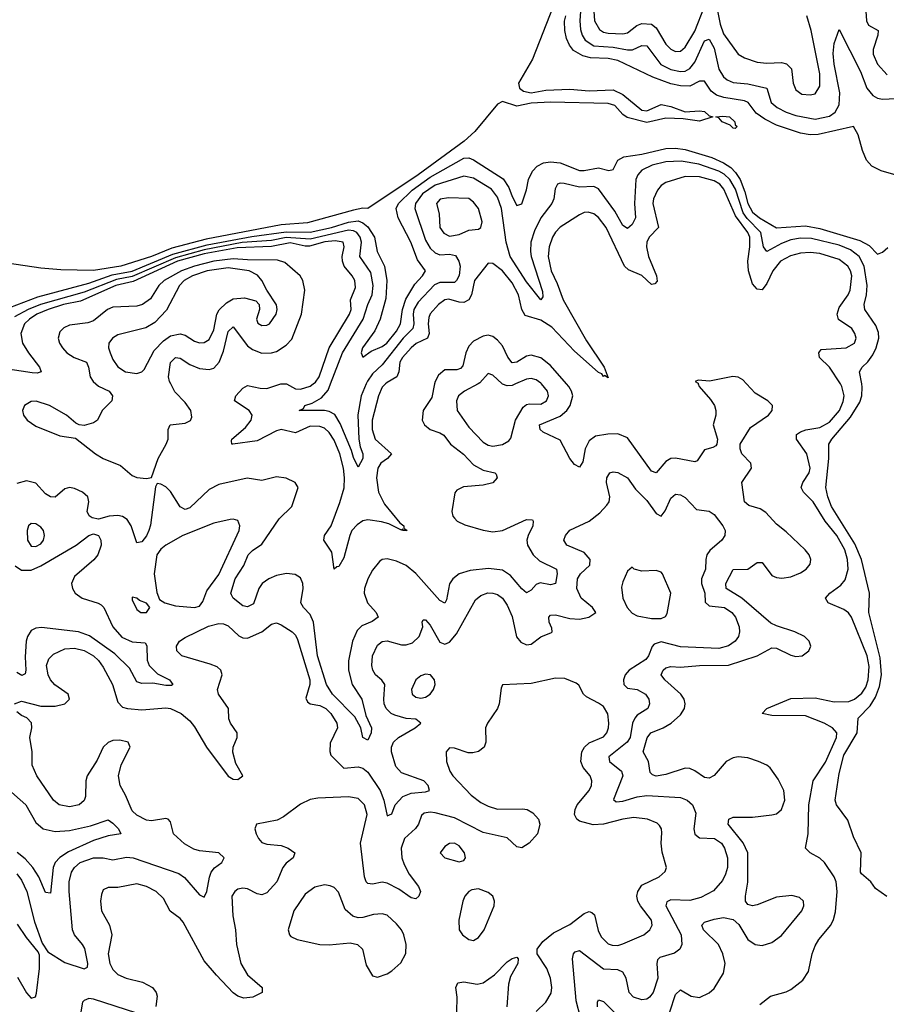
# Model space of a CAD drawing. Header units: inches. Extents: x 1603819 to 1745079, y 385938 to 533966.
# Tile 532 of 561: x 1651262 to 1654866, y 507421 to 511514. Entities that reach past the tile are written whole.
import ezdxf

# ---------------------------------------------------------------- set-up
doc = ezdxf.new("R2010")
doc.units = ezdxf.units.IN
doc.header["$MEASUREMENT"] = 0
doc.layers.add('B6550', color=7, linetype='Continuous')
doc.layers.add('B6551', color=7, linetype='Continuous')

msp = doc.modelspace()

# ---------------------------------------------------------------- linework, layer by layer
at = {"layer": 'B6550', "color": 5}
for points, elevation in [([(1652988, 510000), (1652976.2, 509943.8), (1652940.1, 509890), (1652936.6, 509850), (1652945.7, 509830), (1652969.2, 509810), (1653010, 509797.4), (1653026.9, 509786.9), (1653053.8, 509750), (1653108.5, 509708.5), (1653150, 509663.8), (1653190, 509641.3), (1653238.4, 509630), (1653244.5, 509624.5), (1653248.5, 509610), (1653230, 509589), (1653190, 509578.7), (1653107.7, 509572.3), (1653081, 509559), (1653072.6, 509547.4), (1653059.3, 509470), (1653063.5, 509450), (1653070, 509441.4), (1653081.4, 509430), (1653113.9, 509413.9), (1653190, 509391.7), (1653230, 509385.5), (1653270, 509390.1), (1653370, 509436.1), (1653394.5, 509434.5), (1653398.4, 509430), (1653396.2, 509410), (1653376.7, 509370), (1653372.1, 509350), (1653374.2, 509330), (1653397.5, 509290), (1653424.7, 509264.7), (1653494.3, 509230), (1653497.1, 509210), (1653490.1, 509170), (1653470, 509164.9), (1653426.7, 509173.3), (1653410, 509166.1), (1653390, 509143.2), (1653370, 509131.5), (1653350, 509148.2), (1653304, 509204), (1653270, 509226.4), (1653212.3, 509232.3), (1653135.1, 509224.9), (1653089.4, 509210.6), (1653063.2, 509190), (1653050.5, 509169.5), (1653037.8, 509102.2), (1653030, 509088.1), (1653010, 509099), (1652910, 509211.8), (1652870, 509244.6), (1652830, 509262.8), (1652790, 509273.1), (1652770, 509269.9), (1652758.7, 509261.3), (1652730, 509226.3), (1652709.6, 509190), (1652696, 509150), (1652695, 509130), (1652708.7, 509090), (1652744.4, 509050), (1652753.2, 509030), (1652728.3, 509011.7), (1652685.7, 508994.3), (1652665.4, 508974.6), (1652645.8, 508930), (1652630, 508849), (1652630.1, 508810), (1652644.4, 508750), (1652685.4, 508690), (1652701.6, 508621.6), (1652725, 508570), (1652723.9, 508550), (1652710, 508519.5), (1652690, 508529.4), (1652680.5, 508570), (1652656.6, 508616.6), (1652563.3, 508710), (1652538.1, 508750), (1652500.7, 508870), (1652484.4, 509010), (1652470, 509041.4), (1652442.8, 509070), (1652431.4, 509090), (1652441.4, 509150), (1652440.1, 509170), (1652430, 509193.4), (1652408.3, 509208.2), (1652371.4, 509211.4), (1652330, 509202.9), (1652299.1, 509190), (1652271.2, 509170), (1652257.5, 509150), (1652234.2, 509085.8), (1652210, 509073.8), (1652190, 509077.9), (1652149.8, 509110), (1652142.9, 509122.9), (1652140.8, 509130), (1652158.5, 509190), (1652194.3, 509245.7), (1652212.9, 509290), (1652230, 509307.9), (1652270, 509334.4), (1652341.4, 509438.6), (1652394.1, 509490), (1652420.8, 509570), (1652408.5, 509590), (1652370, 509608.6), (1652330, 509613.9), (1652270, 509599.1), (1652208.7, 509608.7), (1652090, 509581.6), (1652050, 509561.5), (1651970, 509485.5), (1651950, 509478), (1651929.6, 509489.6), (1651890, 509552.2), (1651870, 509571.8), (1651850, 509584), (1651834.4, 509585.6), (1651827.4, 509572.6), (1651806.7, 509413.3), (1651799.6, 509390), (1651790, 509369), (1651770, 509343.7), (1651750, 509338.9), (1651726.1, 509410), (1651710, 509435.8), (1651690, 509448.9), (1651670, 509452.8), (1651634.8, 509450), (1651590, 509438.4), (1651563.3, 509443.3), (1651551.9, 509451.9), (1651543.4, 509470), (1651549.8, 509510), (1651545.3, 509530), (1651523.8, 509550), (1651490, 509565.9), (1651470, 509569.3), (1651450, 509564.1), (1651410.1, 509529.9), (1651390, 509530.4), (1651370, 509543.7), (1651330, 509588), (1651290, 509597.6), (1651250, 509586.4)], 320), ([(1651579.4, 510000), (1651590.4, 509990.4), (1651634.6, 509970), (1651648.4, 509950), (1651645.4, 509930), (1651605, 509890), (1651586.2, 509850), (1651570, 509838.4), (1651530, 509827.6), (1651510, 509829.7), (1651496.4, 509836.4), (1651457.2, 509870), (1651386.8, 509910), (1651331.4, 509928.6), (1651310, 509926.9), (1651282.3, 509910), (1651274.5, 509890), (1651278.6, 509870), (1651293.5, 509850), (1651330, 509824.3), (1651430, 509784.6), (1651494.3, 509774.3), (1651577.6, 509710), (1651610, 509690.1), (1651681, 509661), (1651730, 509619.7), (1651750, 509611.3), (1651790, 509606.5), (1651810, 509611), (1651837.7, 509690), (1651871.8, 509750), (1651879.3, 509770), (1651879.9, 509810), (1651888.1, 509830), (1651950, 509837.3), (1651972.4, 509847.6), (1651978.3, 509861.7), (1651974.4, 509890), (1651950, 509923.4), (1651907.9, 509967.9), (1651890.3, 510000)], 320), ([(1652784, 510000), (1652770, 509987.3), (1652754.4, 509950), (1652728.7, 509850), (1652727.8, 509810), (1652740.3, 509770), (1652808.5, 509710), (1652791.7, 509690), (1652764.6, 509670), (1652751.4, 509650), (1652746.9, 509610), (1652754.4, 509550), (1652780.2, 509500.2), (1652843.2, 509423.2), (1652860.2, 509410), (1652860.5, 509400.5), (1652874, 509390), (1652855.3, 509390), (1652856.4, 509396.4), (1652850, 509391.8), (1652797.7, 509417.7), (1652766.4, 509426.4), (1652710, 509434.8), (1652689.8, 509430.2), (1652665.3, 509414.7), (1652644.3, 509390), (1652635.1, 509370), (1652610, 509276.5), (1652590, 509241.2), (1652580.6, 509239.4), (1652570, 509229.6), (1652560.6, 509300.6), (1652527.5, 509350), (1652530.5, 509370), (1652557.3, 509410), (1652593.5, 509506.5), (1652611.3, 509568.7), (1652613.2, 509610), (1652608.8, 509650), (1652593.1, 509710), (1652570, 509765.9), (1652550, 509798.2), (1652530, 509816), (1652510, 509823.4), (1652470, 509824.1), (1652410, 509796.2), (1652350.3, 509810.3), (1652330, 509805.7), (1652250, 509763.5), (1652149, 509749), (1652145.1, 509750), (1652143.6, 509763.6), (1652144.5, 509770), (1652201.2, 509818.8), (1652225.6, 509850), (1652229.4, 509870), (1652216.3, 509890), (1652155.3, 509930), (1652161.3, 509950), (1652190, 509982.7), (1652210, 509993.9), (1652262.1, 509982.1), (1652290, 509980.4), (1652348.6, 510000)], 280), ([(1652371.9, 510000), (1652410, 509980.3), (1652430, 509977.8), (1652470, 509990.1), (1652482.7, 510000)], 280), ([(1652703.6, 510000), (1652682.3, 509950), (1652668.7, 509871.3), (1652672.4, 509770), (1652678.5, 509738.5), (1652690.1, 509710), (1652690, 509689.7), (1652670, 509654.3), (1652650, 509693.7), (1652642.7, 509722.7), (1652595.5, 509835.5), (1652572.5, 509872.5), (1652550, 509885.6), (1652530, 509889), (1652425.2, 509890), (1652442, 509898), (1652447.6, 509910), (1652479.3, 509920.7), (1652517.1, 509942.9), (1652545.8, 509974.2), (1652555.5, 510000)], 260), ([(1653168.4, 510000), (1653111.6, 509970), (1653087.3, 509950), (1653078.9, 509930), (1653082.3, 509890), (1653130, 509819.7), (1653190, 509758), (1653210, 509745.4), (1653230, 509740.9), (1653270, 509747.7), (1653296.3, 509763.7), (1653305.3, 509774.7), (1653324, 509850), (1653356, 509904), (1653370, 509914.4), (1653383, 509917), (1653430, 509916.6), (1653453.8, 509930), (1653461.6, 509950), (1653457.3, 509970), (1653432.6, 510000)], 340), ([(1653324.7, 510000), (1653310, 509993.7), (1653290, 509992), (1653270, 509998.4), (1653268.3, 510000)], 340), ([(1654084.5, 510000), (1654087.7, 509990), (1654135.4, 509935.4), (1654151.5, 509910), (1654157.4, 509890), (1654156.8, 509870), (1654146.2, 509830), (1654164.5, 509770), (1654162.3, 509750), (1654156.9, 509743.1), (1654144.7, 509735.3), (1654110, 509726), (1654079.3, 509680.7), (1654070, 509676.2), (1653990, 509691.8), (1653970, 509690.6), (1653950, 509678), (1653910, 509630.6), (1653890, 509637.3), (1653790, 509775.9), (1653750, 509791.9), (1653708.5, 509791.5), (1653656.8, 509783.2), (1653630, 509763.5), (1653614.3, 509730), (1653604.3, 509675.7), (1653590, 509654.6), (1653570, 509665), (1653549.7, 509689.7), (1653510, 509766.8), (1653439.7, 509799.7), (1653427.2, 509810), (1653423.9, 509830), (1653510, 509866.5), (1653537.8, 509890), (1653551.5, 509910), (1653562.2, 509950), (1653557.4, 509970), (1653545.6, 509990), (1653536.8, 510000)], 320), ([(1653966.5, 507390), (1653990, 507460.9), (1654010, 507481.5), (1654054.4, 507454.4), (1654090, 507449.1), (1654130, 507467.9), (1654150, 507485.7), (1654189.9, 507550), (1654196.1, 507590), (1654186, 507630), (1654167.9, 507670), (1654105.9, 507730), (1654098.9, 507750), (1654110, 507761.6), (1654150, 507775.3), (1654190, 507781.4), (1654230, 507772.6), (1654253, 507753), (1654290, 507689.5), (1654320.9, 507670), (1654350, 507665.4), (1654390, 507678.1), (1654430, 507706.5), (1654515.2, 507810), (1654524.1, 507830), (1654521.4, 507850), (1654504.9, 507864.9), (1654473.4, 507873.4), (1654410, 507865.9), (1654330, 507834), (1654310, 507829.9), (1654290, 507835.1), (1654280.2, 507850), (1654280.2, 507870), (1654291, 507929), (1654290.7, 508050), (1654271.5, 508091.5), (1654208.7, 508170), (1654212, 508190), (1654230, 508198.3), (1654310, 508198.2), (1654390, 508208.1), (1654410, 508213.2), (1654429.9, 508230.1), (1654444.6, 508270), (1654440.7, 508310), (1654417.3, 508357.3), (1654383.3, 508403.3), (1654370, 508414.5), (1654335.1, 508430), (1654290, 508444.9), (1654250, 508449.9), (1654230, 508445), (1654201.1, 508430), (1654150, 508372.6), (1654130, 508360.8), (1654110, 508363.4), (1654070, 508391.9), (1654050, 508400.8), (1654030, 508402.5), (1653950, 508375.5), (1653909.9, 508369.9), (1653894.3, 508374.3), (1653884.1, 508384.1), (1653877.8, 508430), (1653854.9, 508470), (1653871.2, 508528.8), (1653886.6, 508550), (1653938, 508570), (1653972.2, 508590), (1654010, 508624), (1654027.2, 508650), (1654030.5, 508670), (1654026.1, 508690), (1654012.4, 508710), (1653945, 508770), (1653930.6, 508790), (1653938, 508810), (1653950, 508819.5), (1653970, 508825.1), (1654010, 508821.9), (1654090, 508829.7), (1654210, 508830.1), (1654329.9, 508870.1), (1654390, 508902.6), (1654410, 508901.4), (1654470, 508872.1), (1654490, 508866.8), (1654516.9, 508870), (1654544.8, 508890), (1654552.7, 508910), (1654545.6, 508930), (1654526.2, 508950), (1654485.4, 508970), (1654410, 508993.9), (1654385.8, 509005.8), (1654266, 509110), (1654200.7, 509150), (1654199.3, 509170), (1654230, 509228.4), (1654290, 509229.6), (1654330, 509257.1), (1654350, 509257.8), (1654390, 509203.1), (1654410, 509194.8), (1654432.6, 509192.6), (1654470, 509198.2), (1654510, 509214.8), (1654532.5, 509230), (1654549.2, 509250), (1654553.2, 509270), (1654545.7, 509290), (1654528.4, 509310), (1654450, 509385.3), (1654410, 509417.1), (1654365.8, 509465.8), (1654341.2, 509481.2), (1654294.1, 509494.1), (1654276.8, 509510), (1654265.2, 509590), (1654305.4, 509650), (1654303, 509670), (1654265.7, 509710), (1654258.2, 509730), (1654259.3, 509750), (1654301.7, 509818.3), (1654377, 509870), (1654392.2, 509890), (1654392.8, 509910), (1654374, 509930), (1654321.1, 509961.1), (1654285.5, 510000)], 320), ([(1654340.2, 507419.8), (1654384.9, 507455.1), (1654450, 507472.2), (1654470, 507481.9), (1654519.3, 507520.7), (1654543.5, 507556.5), (1654557.4, 507630), (1654570, 507663.5), (1654586.2, 507690), (1654635.4, 507750), (1654647.2, 507772.8), (1654655.4, 507804.6), (1654662.5, 507890), (1654657.3, 507930), (1654649.6, 507950), (1654610, 508010.4), (1654590, 508028.2), (1654549.8, 508050), (1654529.8, 508070), (1654541.8, 508130), (1654543.8, 508250), (1654561.8, 508350), (1654613.2, 508426.8), (1654659.5, 508530), (1654660.7, 508550), (1654642.4, 508570), (1654607.8, 508590), (1654530, 508619.8), (1654390, 508622), (1654349.6, 508630), (1654369.6, 508650), (1654470, 508692.7), (1654570, 508694.5), (1654650, 508677.8), (1654710, 508680.3), (1654734.7, 508690), (1654765.3, 508714.7), (1654780.8, 508739.2), (1654791.5, 508770), (1654794.8, 508825.2), (1654787, 508870), (1654721.6, 509030), (1654708.7, 509048.7), (1654690, 509062.4), (1654625.1, 509090), (1654613.8, 509110), (1654631.3, 509130), (1654677.1, 509162.9), (1654694.8, 509185.2), (1654708.3, 509230), (1654705.1, 509270), (1654693.4, 509310), (1654660.9, 509370), (1654611.5, 509430), (1654561.7, 509510), (1654521.5, 509550), (1654512.2, 509570), (1654518.7, 509590), (1654546.3, 509630), (1654549.5, 509650), (1654536.2, 509710), (1654493.4, 509770), (1654493.4, 509790), (1654510, 509800.3), (1654531.2, 509808.8), (1654590, 509818.7), (1654630, 509840.9), (1654671.1, 509890), (1654687.2, 509927.2), (1654690.8, 509950), (1654682, 509990), (1654675.5, 510000)], 280), ([(1654868.9, 507868.9), (1654822, 507902), (1654802, 507930), (1654762.7, 507962.7), (1654759, 507970), (1654761.7, 508050), (1654730, 508117), (1654706.3, 508186.3), (1654659.5, 508250), (1654654, 508270), (1654670, 508380.7), (1654690, 508456.5), (1654745.4, 508550), (1654749.8, 508610), (1654798.7, 508661.3), (1654822, 508698), (1654837.5, 508742.5), (1654845.9, 508790), (1654841.1, 508861.1), (1654794.1, 509050), (1654796.4, 509130), (1654762.6, 509270), (1654735.8, 509335.8), (1654637.8, 509490), (1654622.8, 509530), (1654615.3, 509570), (1654628, 509690), (1654627.4, 509750), (1654639.3, 509770), (1654717.7, 509862.3), (1654756, 509924), (1654764, 509950), (1654766.7, 509986.7), (1654764.1, 510000)], 260), ([(1651240.4, 508670), (1651270, 508680.8), (1651350, 508660.9), (1651410, 508659.6), (1651450.1, 508669.9), (1651469.2, 508690), (1651463.9, 508710), (1651408.7, 508748.7), (1651390.1, 508770), (1651380.4, 508790), (1651373.9, 508830), (1651383.4, 508856.6), (1651403.2, 508876.8), (1651450, 508898.4), (1651490, 508901.4), (1651530, 508891.4), (1651569, 508870), (1651590.5, 508850), (1651610, 508823.1), (1651648.6, 508750), (1651670, 508676.4), (1651690, 508656.8), (1651710.4, 508650.4), (1651770, 508645.2), (1651870, 508653.1), (1651890, 508649.9), (1651933.3, 508630), (1651970, 508599.2), (1651990, 508575), (1652038.9, 508490), (1652130, 508369.8), (1652150, 508356.1), (1652170, 508354.8), (1652190.3, 508370), (1652161.4, 508421.4), (1652148.5, 508468.5), (1652149.6, 508490.4), (1652166.5, 508530), (1652166.2, 508550), (1652138.4, 508590), (1652131.8, 508608.2), (1652130.2, 508650), (1652088.6, 508710), (1652084.8, 508730), (1652103.8, 508790), (1652098.6, 508810), (1652083.4, 508823.4), (1652054.7, 508834.7), (1651936.4, 508870), (1651915.6, 508890), (1651914, 508910), (1651926.5, 508930), (1651950, 508945.6), (1652047.3, 508992.7), (1652090, 509003.5), (1652110, 509002.8), (1652130, 508993.6), (1652173.1, 508953.1), (1652190, 508944.1), (1652210, 508943.4), (1652270, 508969.8), (1652310, 509001.5), (1652330, 509006.3), (1652350, 508998.5), (1652396.2, 508970), (1652410, 508955.5), (1652417.9, 508937.9), (1652468.7, 508770), (1652469, 508750), (1652452.9, 508692.9), (1652458.9, 508678.9), (1652470.5, 508670.5), (1652510, 508662.5), (1652534.9, 508650), (1652556.4, 508630), (1652581.5, 508590), (1652583.7, 508570), (1652553.9, 508506.1), (1652551.6, 508471.6), (1652556.9, 508456.9), (1652610, 508402), (1652670, 508407.6), (1652690, 508401.9), (1652710, 508386.1), (1652761.1, 508310), (1652777.2, 508270), (1652790, 508203.7), (1652810, 508212), (1652823.7, 508250), (1652855.2, 508284.8), (1652890, 508299.1), (1652950, 508303.6), (1652967, 508310), (1652961, 508330), (1652942.8, 508350), (1652850, 508382.8), (1652826.2, 508410), (1652809.2, 508470), (1652809.1, 508490), (1652816.3, 508510), (1652837.7, 508530), (1652907.3, 508570), (1652930.2, 508590), (1652910, 508606.2), (1652870, 508609.6), (1652822.5, 508622.5), (1652806.8, 508630), (1652786.5, 508650), (1652778.8, 508670), (1652777.4, 508690), (1652780.8, 508750), (1652768.2, 508768.2), (1652741.5, 508790), (1652730.9, 508810), (1652727.5, 508830), (1652730.1, 508870), (1652750, 508913.8), (1652770, 508928.9), (1652790, 508932.2), (1652850, 508915.7), (1652870, 508915), (1652896.2, 508923.8), (1652924.2, 508950), (1652938.4, 508990), (1652936, 509010), (1652940.7, 509019.3), (1652950, 509019.3), (1652970, 508997.6), (1653010, 508926.5), (1653030, 508918.3), (1653050, 508926), (1653078.3, 508961.7), (1653158.1, 509101.9), (1653179.5, 509120.5), (1653209, 509131), (1653230, 509130.5), (1653250, 509123.9), (1653270.5, 509110), (1653290, 509080.8), (1653310, 509032.4), (1653328.7, 508948.7), (1653346.7, 508926.7), (1653370, 508915.6), (1653390, 508917.5), (1653430, 508948.5), (1653474.1, 508965.9), (1653477.3, 508970), (1653474.8, 508985.2), (1653465, 509010), (1653462.8, 509030), (1653470, 509038.5), (1653490, 509040.6), (1653550, 509025.2), (1653590, 509021.6), (1653628.7, 509030), (1653658.7, 509050), (1653644.9, 509070), (1653597.3, 509110), (1653579.1, 509150), (1653582.1, 509190), (1653595, 509210), (1653633.5, 509246.5), (1653634.8, 509270), (1653610, 509299.8), (1653538.4, 509330), (1653524.9, 509350), (1653532.2, 509370), (1653550, 509391.6), (1653630, 509429.8), (1653675.2, 509464.8), (1653704.4, 509495.6), (1653713.4, 509510), (1653717.2, 509530), (1653702.7, 509590), (1653703.7, 509610), (1653716, 509630), (1653730, 509634.7), (1653750, 509632.4), (1653790, 509609.7), (1653823.2, 509563.2), (1653870, 509515), (1653910, 509460.7), (1653930, 509450.9), (1653947.1, 509472.9), (1653970, 509525.1), (1653990, 509541.5), (1654010, 509539.2), (1654030, 509528.4), (1654077.7, 509477.7), (1654130, 509471), (1654150, 509457.4), (1654186.2, 509410), (1654195.6, 509390), (1654194.8, 509370), (1654182.3, 509350), (1654132.7, 509307.3), (1654120.6, 509290), (1654115.7, 509270), (1654115, 509230), (1654097.4, 509190), (1654098.1, 509170), (1654111.9, 509130), (1654112.7, 509092.7), (1654130, 509077.9), (1654193.3, 509070), (1654223.4, 509050), (1654239, 509030), (1654254.9, 508990), (1654256.5, 508970), (1654251.8, 508950), (1654237.3, 508930), (1654210, 508910.7), (1654170, 508899.9), (1654010, 508906.7), (1653930, 508928.1), (1653901.6, 508918.4), (1653892.3, 508907.7), (1653877.8, 508870), (1653866.3, 508853.7), (1653796.9, 508810), (1653779.9, 508790), (1653772.9, 508770), (1653775, 508750), (1653790, 508735), (1653830, 508729.8), (1653865.3, 508710), (1653878.2, 508690), (1653880.9, 508670), (1653874.8, 508650), (1653830, 508622.4), (1653820.2, 508610), (1653811.1, 508590), (1653800.9, 508530), (1653789, 508510), (1653711.9, 508450), (1653714.9, 508430), (1653765.6, 508390), (1653770.3, 508370.3), (1653732.3, 508272.3), (1653742.9, 508262.9), (1653770, 508265.2), (1653830, 508283.5), (1653870, 508289.4), (1654010, 508279.9), (1654038, 508270), (1654061, 508250), (1654074.9, 508214.9), (1654066.3, 508150), (1654070, 508128.6), (1654090, 508112.7), (1654152.4, 508110), (1654181, 508090), (1654194.1, 508070), (1654205.5, 508030), (1654205.3, 507990), (1654198.1, 507961.9), (1654184.8, 507935.2), (1654147.3, 507892.7), (1654095.1, 507864.9), (1654050, 507852.7), (1653970, 507854.5), (1653953.5, 507846.5), (1653949.4, 507830), (1654013.1, 507710), (1654015.4, 507670), (1654007.6, 507650), (1653986.2, 507633.8), (1653925.2, 507614.8), (1653914.2, 507605.8), (1653911.4, 507590), (1653916.9, 507530), (1653897.4, 507470), (1653881.5, 507450), (1653870, 507442.7), (1653850, 507439.4), (1653814.9, 507450), (1653797.1, 507470), (1653784.2, 507530), (1653770, 507554.8), (1653750, 507564.1), (1653690, 507566.9), (1653590, 507642.8), (1653570, 507637.4), (1653563.5, 507630), (1653559.8, 507610), (1653575.9, 507435.9), (1653593.3, 507366.7)], 340), ([(1651243.9, 509243.9), (1651270, 509225.8), (1651310, 509225.1), (1651350, 509243.7), (1651497.7, 509330), (1651550, 509369.4), (1651570, 509376.5), (1651590, 509370.2), (1651600.5, 509350), (1651601, 509330), (1651586.7, 509290), (1651571.3, 509268.7), (1651490, 509198.9), (1651478.2, 509170), (1651481.3, 509150), (1651493.6, 509130), (1651521.7, 509110), (1651589.2, 509089.2), (1651601.4, 509081.4), (1651611.7, 509070), (1651650, 508990.1), (1651687.8, 508947.8), (1651730, 508927.9), (1651783.6, 508923.6), (1651790.7, 508910.7), (1651792.1, 508852), (1651801.5, 508830), (1651835.4, 508795.4), (1651885.3, 508770), (1651899.5, 508750), (1651893.9, 508746.1), (1651870, 508745.6), (1651816.1, 508756.1), (1651770, 508754.4), (1651750, 508761.8), (1651718.9, 508818.9), (1651658.2, 508878.2), (1651553, 508953), (1651506.9, 508970), (1651352.6, 508987.4), (1651330, 508984.6), (1651310, 508975), (1651294.7, 508950), (1651289.7, 508930.3), (1651285.5, 508865.5), (1651288, 508810), (1651284.6, 508795.4), (1651271.8, 508788.2), (1651250, 508800.2)], 320), ([(1653410, 507390.1), (1653450.6, 507430), (1653472.7, 507467.3), (1653475.9, 507490), (1653469.9, 507530), (1653454.3, 507570), (1653414.5, 507630), (1653414.5, 507650), (1653437.8, 507682.2), (1653481.7, 507718.3), (1653550, 507753.1), (1653610, 507798.1), (1653630, 507806.6), (1653642.3, 507802.3), (1653652.2, 507792.2), (1653667.5, 507727.5), (1653680.8, 507700.8), (1653710, 507671.8), (1653726.1, 507666.1), (1653750, 507665.6), (1653770, 507671.8), (1653858.3, 507710), (1653883.5, 507730), (1653892.7, 507750), (1653890.5, 507770), (1653843.6, 507830), (1653832.4, 507850), (1653828.8, 507870), (1653833.1, 507890), (1653850, 507915.5), (1653922, 507950), (1653946.9, 507973.1), (1653951.6, 507990), (1653933.6, 508053.6), (1653930.5, 508090), (1653933.4, 508133.4), (1653931.6, 508150), (1653923.6, 508163.6), (1653913.2, 508173.2), (1653873.3, 508190), (1653816.7, 508196.7), (1653770, 508190.7), (1653690, 508170.3), (1653647.3, 508167.3), (1653590, 508181.7), (1653578.8, 508190), (1653569.8, 508210), (1653571.9, 508230), (1653581.1, 508250), (1653630.9, 508310), (1653640.4, 508330), (1653641.5, 508350), (1653635.1, 508370), (1653605.1, 508405.1), (1653595.4, 508430), (1653599.9, 508470), (1653610.6, 508489.4), (1653630, 508507.2), (1653690, 508532.8), (1653703.7, 508550), (1653710.4, 508569.6), (1653712.8, 508590), (1653708.2, 508628.2), (1653690, 508658.2), (1653670, 508673.4), (1653619.2, 508699.3), (1653607.3, 508710), (1653587.6, 508747.6), (1653576.5, 508756.5), (1653530, 508775.1), (1653490, 508776.8), (1653390, 508754), (1653270.9, 508749.1), (1653264.5, 508735.5), (1653256.9, 508670), (1653249.1, 508650), (1653208.2, 508590), (1653199.7, 508570), (1653200.6, 508510), (1653194.4, 508490), (1653170, 508471.6), (1653146.8, 508466.8), (1653126.9, 508466.9), (1653070, 508486), (1653050, 508486.6), (1653035.5, 508470), (1653038, 508430), (1653051.1, 508390), (1653064.1, 508370), (1653139.8, 508290), (1653179.8, 508259.8), (1653210, 508243.9), (1653250, 508232), (1653353.1, 508233.1), (1653373.4, 508230), (1653397, 508217), (1653419.5, 508190), (1653425.7, 508170), (1653416.5, 508130), (1653381.3, 508090), (1653350, 508071.2), (1653330, 508075.8), (1653290, 508113.3), (1653190, 508135.4), (1653070, 508195.7), (1652990, 508217.1), (1652970, 508219.4), (1652945.1, 508214.9), (1652933.9, 508206.1), (1652920.4, 508170), (1652908, 508152), (1652862.4, 508110), (1652849, 508070), (1652851.8, 508030), (1652861.8, 508001.8), (1652882.4, 507962.4), (1652920.8, 507910), (1652928.9, 507890), (1652922, 507870), (1652910, 507858.9), (1652890, 507863.5), (1652839.8, 507899.8), (1652790, 507924.9), (1652770, 507928.1), (1652730, 507920.7), (1652710, 507923.5), (1652703.9, 507930), (1652696.2, 507950), (1652679.9, 508090), (1652707.4, 508210), (1652696.4, 508250), (1652670, 508275.9), (1652630, 508283.6), (1652502.3, 508277.7), (1652470, 508272.4), (1652430, 508253.3), (1652359.4, 508200.6), (1652333.2, 508186.8), (1652246.8, 508170), (1652240.5, 508150), (1652245.3, 508130), (1652254.9, 508110), (1652270, 508093.7), (1652290, 508086.3), (1652350, 508081.3), (1652379.5, 508070), (1652407.2, 508050), (1652400.3, 508030), (1652370, 508007.1), (1652356.6, 507990), (1652331.7, 507930), (1652290, 507884.2), (1652270, 507876.5), (1652250, 507880.6), (1652210, 507900.2), (1652190, 507902.9), (1652170, 507899), (1652156.5, 507890), (1652145, 507870), (1652148.2, 507788.2), (1652159.7, 507730), (1652164.7, 507670), (1652181.4, 507590), (1652210, 507542.6), (1652270.8, 507490), (1652270.8, 507470), (1652231.3, 507450), (1652194, 507446), (1652170, 507454), (1652150, 507468.5), (1652081.2, 507541.2), (1652030, 507601.5), (1651942.4, 507762.4), (1651930, 507776.8), (1651888, 507808), (1651860.4, 507860.4), (1651830, 507889.8), (1651790, 507911.1), (1651750, 507920.9), (1651670, 507905.7), (1651630, 507906.9), (1651610, 507897), (1651602.2, 507877.8), (1651598.8, 507850), (1651602.2, 507810), (1651635.5, 507750), (1651645.1, 507710), (1651630.1, 507630), (1651636.6, 507590), (1651650, 507564.8), (1651670, 507545.1), (1651705.3, 507530), (1651772.7, 507512.7), (1651814.6, 507490), (1651830.3, 507470), (1651834.3, 507454.3), (1651827.9, 507412.1)], 360), ([(1651250, 507962.6), (1651270, 507937.1), (1651292, 507890), (1651323.4, 507763.4), (1651355.5, 507675.5), (1651379.4, 507639.4), (1651450, 507594.2), (1651530, 507568.7), (1651544.6, 507575.4), (1651545.5, 507590), (1651532.9, 507652.9), (1651523.7, 507670), (1651490, 507709.4), (1651482.6, 507730), (1651468.1, 507890), (1651468.4, 507930), (1651478.2, 507970), (1651490.1, 507990), (1651514, 508010), (1651570, 508029.5), (1651609.2, 508029.2), (1651650, 508021.1), (1651707.2, 508032.8), (1651733.7, 508030), (1651923.9, 507963.9), (1651947.7, 507947.7), (1652010, 507876.4), (1652030, 507866), (1652040.6, 507890), (1652051.1, 507948.9), (1652059.3, 507970), (1652072.5, 507987.5), (1652103.1, 508010), (1652112.4, 508030), (1652090, 508051.1), (1652010, 508058.7), (1651986.3, 508066.3), (1651948.1, 508088.1), (1651902.5, 508130), (1651890, 508179.1), (1651880.5, 508190), (1651870, 508193), (1651810, 508184), (1651790, 508186.9), (1651750, 508206.4), (1651730, 508225), (1651702.7, 508290), (1651679.8, 508330), (1651673.1, 508370), (1651683.7, 508416.3), (1651721.7, 508490), (1651713.4, 508510), (1651678.9, 508518.9), (1651650, 508517.6), (1651630, 508509.3), (1651610, 508490.2), (1651584.9, 508435.1), (1651543, 508370), (1651537.5, 508350), (1651535.7, 508284.3), (1651530, 508267.9), (1651509.5, 508250), (1651470, 508242), (1651427.2, 508250), (1651403.2, 508270), (1651333.5, 508370), (1651314.4, 508414.4), (1651313.6, 508470), (1651304.6, 508530), (1651312.5, 508570), (1651311.5, 508591.5), (1651292.4, 508612.4), (1651270, 508621.6), (1651250, 508637)], 340), ([(1651204.1, 508324.1), (1651288.4, 508250), (1651330, 508176.6), (1651359.7, 508150), (1651410, 508139.5), (1651470, 508143), (1651556.8, 508163.2), (1651630, 508187.1), (1651650, 508174), (1651673.6, 508150), (1651683, 508130), (1651630, 508120.9), (1651570, 508101.8), (1651465.6, 508054.5), (1651429.5, 508030.5), (1651410.1, 508010), (1651401.1, 507990), (1651390, 507882.7), (1651370, 507885.7), (1651342.5, 507950), (1651317.1, 507990), (1651285.2, 508025.2), (1651252, 508052)], 320), ([(1651253.7, 507533.7), (1651290, 507467.8), (1651310, 507446), (1651327.7, 507452.3), (1651332.7, 507467.3), (1651345.2, 507570), (1651344.8, 507624.8), (1651339.5, 507639.5), (1651290, 507698.3), (1651253.5, 507753.5)], 340), ([(1653080.8, 507390), (1653081.6, 507450), (1653075.8, 507490), (1653084.5, 507510), (1653110, 507513.8), (1653164.5, 507504.5), (1653190, 507509.5), (1653237, 507543), (1653290, 507596.9), (1653310, 507611.7), (1653330, 507616.3), (1653335.5, 507610), (1653333.4, 507590), (1653304, 507536), (1653295.5, 507504.5), (1653288.5, 507410)], 360), ([(1651750, 507384.5), (1651570, 507442), (1651550, 507444.8), (1651530, 507436.9), (1651524.2, 507430), (1651516, 507390)], 360), ([(1653664.9, 507410), (1653664.7, 507430), (1653670, 507439.6), (1653690, 507432.8), (1653741.1, 507381.1)], 320)]:
    msp.add_lwpolyline(points, dxfattribs=dict(at, elevation=elevation))
for points, elevation in [([(1652150, 509438.3), (1652137, 509437), (1652070, 509420.5), (1651940.3, 509370), (1651870, 509329.2), (1651850, 509312.8), (1651833.4, 509290), (1651821, 509210), (1651832.8, 509132.8), (1651843.9, 509103.9), (1651865.5, 509090), (1651910, 509077.1), (1651988.9, 509071.1), (1652010, 509075.6), (1652024, 509096), (1652040.6, 509139.4), (1652090, 509207.6), (1652175.8, 509390), (1652178.5, 509410), (1652170, 509431.8)], 340), ([(1651310, 509419.2), (1651299.6, 509410), (1651293.4, 509390), (1651295, 509350), (1651310, 509325.6), (1651330, 509324.3), (1651350, 509335.6), (1651360.8, 509350), (1651365.6, 509370), (1651360.9, 509390), (1651350, 509405.1), (1651330, 509418.2)], 340), ([(1653810, 509238), (1653790, 509221.2), (1653770, 509177), (1653765.1, 509154.9), (1653770.2, 509110), (1653788.7, 509070), (1653810, 509046.4), (1653830, 509035.2), (1653890, 509024.3), (1653930, 509024.2), (1653947.5, 509032.5), (1653954.7, 509045.3), (1653970.8, 509130), (1653935.8, 509210), (1653930, 509217.6), (1653910, 509224.4), (1653850, 509221.7), (1653818, 509230)], 360), ([(1651730, 509114), (1651730, 509102), (1651750, 509062), (1651766.8, 509050), (1651790, 509049.2), (1651803.7, 509070), (1651790, 509089.2), (1651760.1, 509100.1), (1651750, 509109)], 340), ([(1652950, 508793.6), (1652930, 508786.4), (1652910.3, 508770), (1652891.2, 508730), (1652894, 508710), (1652910, 508697.8), (1652930, 508693.5), (1652950, 508697.7), (1652970, 508710.3), (1652983.8, 508730), (1652989.8, 508750), (1652987.3, 508770), (1652971.2, 508790)], 360), ([(1653070, 508090.7), (1653050, 508089.7), (1653030, 508076.4), (1653010.5, 508050), (1653030.8, 508030), (1653090, 508013.7), (1653110, 508019.1), (1653115.8, 508030), (1653112.3, 508050), (1653090, 508079.1)], 380), ([(1652530, 507917.2), (1652490, 507908), (1652450, 507878.4), (1652402.8, 507810), (1652379.5, 507730), (1652383.8, 507710), (1652390, 507703), (1652416, 507690), (1652510, 507669.3), (1652550, 507667.7), (1652636.3, 507676.3), (1652666.8, 507670), (1652688.4, 507650), (1652702.9, 507582.9), (1652730, 507538.8), (1652750, 507533.4), (1652790, 507548), (1652810, 507559.3), (1652846.8, 507593.2), (1652868, 507632), (1652869, 507670), (1652859.9, 507710), (1652850.8, 507730.7), (1652830, 507755.5), (1652790, 507790.8), (1652770, 507796.8), (1652733.7, 507793.7), (1652690, 507781.1), (1652670, 507779.8), (1652647.3, 507787.3), (1652615.4, 507815.4), (1652587.6, 507887.6), (1652570, 507906.9), (1652553.9, 507913.9)], 380), ([(1653170, 507901.1), (1653142.8, 507897.2), (1653130, 507889.6), (1653113.7, 507870), (1653105.2, 507850), (1653089.1, 507770), (1653090.4, 507730), (1653104.4, 507710), (1653130, 507690.4), (1653150, 507686), (1653170, 507698), (1653194.3, 507730), (1653235.1, 507830), (1653237.6, 507850), (1653229.6, 507870), (1653210, 507886)], 380)]:
    msp.add_lwpolyline(points, close=True, dxfattribs=dict(at, elevation=elevation))
at = {"layer": 'B6551', "color": 5}
for points, elevation in [([(1653480.6, 511570), (1653395.5, 511350), (1653336.9, 511250), (1653340.4, 511230), (1653357, 511217), (1653390, 511210.5), (1653450, 511221.1), (1653550, 511226), (1653630, 511219.1), (1653730, 511223.1), (1653770, 511204.1), (1653850, 511137.9), (1653870, 511136.2), (1653930, 511161.8), (1653970, 511154.2), (1654030, 511131.6), (1654090, 511136.2), (1654110, 511132.3), (1654130, 511114.4), (1654144.7, 511110), (1654090, 511092), (1654021.8, 511101.8), (1653950, 511104.7), (1653870, 511086.7), (1653788.1, 511108.1), (1653770, 511120.6), (1653737.6, 511157.6), (1653710, 511165.7), (1653470, 511172.2), (1653390, 511167.4), (1653330, 511154.5), (1653270, 511174.3), (1653250, 511162.9), (1653154.6, 511050), (1653110.4, 511009.6), (1652918.9, 510870), (1652710.5, 510729.5), (1652690, 510730.7), (1652650, 510722.3), (1652459.5, 510670), (1652350, 510662), (1652037.5, 510602.5), (1651894.9, 510565.1), (1651810, 510529.3), (1651682.3, 510490), (1651570, 510471), (1651433.9, 510473.9), (1651350, 510481), (1651210, 510502.8)], 220), ([(1653649.5, 511550), (1653653, 511510), (1653673.2, 511473.2), (1653690, 511462.7), (1653710, 511458.4), (1653770, 511455.1), (1653790, 511459.6), (1653829.5, 511490.5), (1653850, 511499.2), (1653890, 511496.2), (1653910, 511480.4), (1653950, 511412.1), (1653970, 511392.6), (1653990, 511382.9), (1654010, 511384.2), (1654030, 511399.8), (1654070, 511467.3), (1654109.9, 511570)], 280), ([(1654158.6, 511578.6), (1654175.8, 511495.8), (1654190, 511455.1), (1654250, 511371.8), (1654276.3, 511356.3), (1654330, 511337.9), (1654370, 511333.3), (1654430, 511336.1), (1654451.6, 511331.6), (1654472.6, 511310), (1654479.4, 511250), (1654490, 511222.3), (1654514.5, 511205.5), (1654550, 511201.8), (1654570, 511206.2), (1654590, 511238.8), (1654590.4, 511289.6), (1654553.8, 511470), (1654536, 511530)], 280), ([(1654780.5, 511570), (1654783.4, 511510), (1654792.4, 511492.4), (1654832.8, 511470), (1654831.2, 511450), (1654812, 511390), (1654811.2, 511371.2), (1654830, 511329.3), (1654870, 511285)], 280), ([(1654907.6, 510867.6), (1654845.4, 510885.4), (1654805.7, 510905.7), (1654784.3, 510930), (1654767.7, 510970), (1654750, 511036.3), (1654730, 511070.7), (1654583.1, 511036.9), (1654550, 511035.5), (1654510, 511043), (1654410, 511076.6), (1654360.6, 511100.6), (1654325.7, 511125.7), (1654291.3, 511170), (1654277.2, 511177.2), (1654190.3, 511190.3), (1654160.3, 511200.3), (1654138, 511218), (1654110, 511258.5), (1654090, 511259.3), (1654050, 511238.1), (1654010, 511238.9), (1653970, 511247.9), (1653895.4, 511275.4), (1653750, 511345.1), (1653710, 511353.7), (1653635.8, 511355.8), (1653604.1, 511364.1), (1653566.2, 511386.2), (1653548.7, 511408.7), (1653536.5, 511436.5), (1653529, 511470), (1653528.7, 511508.7), (1653533.7, 511530)], 240), ([(1653594.5, 511550), (1653591.2, 511510), (1653594.1, 511474.1), (1653601.3, 511450), (1653613.8, 511430), (1653650, 511405.9), (1653730, 511399.7), (1653790, 511388.9), (1653810.2, 511389.8), (1653850, 511407.4), (1653870, 511405.5), (1653928.5, 511328.5), (1653970, 511307.2), (1654010, 511299.2), (1654030, 511301.1), (1654050, 511311.5), (1654070, 511338.4), (1654110, 511426.4), (1654130, 511433.5), (1654150, 511395.8), (1654170, 511309.3), (1654190, 511276.3), (1654203.9, 511263.9), (1654230, 511253), (1654290, 511247.7), (1654370, 511230.1), (1654387.5, 511170), (1654413, 511150), (1654450.2, 511130), (1654490, 511115.6), (1654570, 511100.8), (1654630, 511113.3), (1654654, 511130), (1654670, 511160.9), (1654673.7, 511210), (1654650, 511329.6), (1654645.9, 511374.1), (1654650, 511415.5), (1654670, 511473.1), (1654758.4, 511298.4), (1654785.5, 511230), (1654810, 511199.8), (1654830, 511188.5), (1654850, 511184.2), (1654962.8, 511190)], 260), ([(1651221.8, 510318.2), (1651337.7, 510362.3), (1651550, 510418.9), (1651646.8, 510453.2), (1651730, 510469.3), (1651899.8, 510540.2), (1652041.7, 510578.3), (1652227.1, 510612.9), (1652370, 510632.5), (1652470, 510630.5), (1652559.5, 510650), (1652630, 510672.7), (1652670, 510677.6), (1652690, 510670), (1652710, 510652.8), (1652737.9, 510610), (1652748.8, 510550), (1652779.4, 510490), (1652789.4, 510430), (1652785, 510355), (1652760.9, 510270), (1652739.1, 510220.9), (1652688.4, 510150), (1652682.9, 510130), (1652690, 510111.6), (1652724.2, 510135.8), (1652770, 510156.2), (1652789, 510170), (1652830, 510219.9), (1652846.5, 510250), (1652854.9, 510310), (1652867.9, 510352.1), (1652905, 510415), (1652938.1, 510450), (1652949.5, 510470), (1652916.1, 510516.1), (1652888.6, 510590), (1652836.1, 510690), (1652828.4, 510730), (1652837.8, 510750), (1652894.8, 510805.2), (1652970, 510859.2), (1653110, 510939), (1653130, 510940.2), (1653150, 510931.3), (1653272.8, 510852.8), (1653296.8, 510816.8), (1653310, 510778.7), (1653330, 510742), (1653350, 510749.5), (1653370, 510806.6), (1653378.8, 510850), (1653395, 510885), (1653414.8, 510905.2), (1653441.2, 510918.8), (1653470, 510923.5), (1653510, 510919.4), (1653590, 510887.4), (1653610, 510887.1), (1653670, 510898.8), (1653713, 510887), (1653730, 510891.6), (1653750.1, 510930), (1653775.2, 510944.8), (1653850, 510955), (1653950, 510979.3), (1653990, 510980.4), (1654030, 510974.9), (1654141.3, 510941.3), (1654190, 510919.4), (1654219.4, 510899.4), (1654239.3, 510879.3), (1654258.4, 510850), (1654278.6, 510798.6), (1654291.2, 510750), (1654310, 510714.8), (1654338.5, 510690), (1654410, 510649.4), (1654530, 510657.1), (1654590, 510646), (1654756.3, 510596.3), (1654795.3, 510575.3), (1654830, 510539.3), (1654850, 510547.6), (1654872.1, 510567.9)], 240), ([(1654764.1, 510000), (1654754.4, 510050), (1654765.5, 510070), (1654790, 510092), (1654810, 510120.5), (1654823.9, 510150), (1654835, 510190), (1654833.7, 510213.7), (1654822.6, 510242.6), (1654776.9, 510310), (1654774.9, 510330), (1654784.2, 510370), (1654786.3, 510410), (1654773.9, 510490), (1654753.3, 510530), (1654717.2, 510557.2), (1654670, 510576.9), (1654555.4, 510604.6), (1654510, 510606), (1654470, 510599), (1654430, 510584.1), (1654370, 510551.2), (1654355, 510570), (1654345.1, 510630), (1654287.8, 510687.8), (1654271.2, 510711.2), (1654238.7, 510810), (1654216.1, 510850), (1654192, 510872), (1654170, 510884.5), (1654086.7, 510913.3), (1654013.8, 510926.2), (1653950, 510923), (1653892.2, 510910), (1653850, 510888.7), (1653832.4, 510870), (1653824.7, 510850), (1653819.2, 510750), (1653823.4, 510690), (1653810, 510662.9), (1653790, 510646.2), (1653770, 510659.4), (1653737.8, 510717.8), (1653670, 510810.9), (1653650, 510821.2), (1653590, 510817.8), (1653526.4, 510833.6), (1653510, 510835), (1653499.5, 510830), (1653488.8, 510811.2), (1653484.3, 510770), (1653475.1, 510750), (1653429, 510691), (1653403, 510637), (1653387.8, 510590), (1653386.1, 510550), (1653390.1, 510529.9), (1653436, 510384), (1653437.7, 510362.3), (1653430.2, 510349.8), (1653370, 510425.2), (1653302.7, 510530), (1653285.6, 510590), (1653265.9, 510730), (1653250, 510776.3), (1653224.8, 510810), (1653150, 510855.7), (1653110, 510863.9), (1652990, 510826.4), (1652938, 510790), (1652908.1, 510750), (1652905.2, 510730), (1652950, 510598.2), (1652970, 510564.1), (1652990, 510544.7), (1653010, 510537.3), (1653050, 510539.1), (1653074.5, 510534.5), (1653089.1, 510510), (1653094.1, 510490), (1653090, 510451.3), (1653079.6, 510430), (1653070, 510421.5), (1653010, 510421.3), (1652987.8, 510412.2), (1652920.2, 510339.8), (1652902, 510310), (1652898.5, 510290), (1652902.2, 510250), (1652897.7, 510230), (1652857.5, 510190), (1652770, 510079.4), (1652730, 510042.6), (1652708.5, 510011.5), (1652703.6, 510000)], 260), ([(1654675.5, 510000), (1654630.2, 510070.2), (1654588.5, 510110), (1654586.5, 510130), (1654596.2, 510143.8), (1654699.5, 510150), (1654734.5, 510170), (1654740.6, 510190), (1654736.1, 510210), (1654722.6, 510230), (1654667.8, 510267.8), (1654661.5, 510290), (1654670, 510317.4), (1654708.1, 510370), (1654716.8, 510390), (1654722.4, 510450), (1654717.4, 510470), (1654705.8, 510490), (1654670, 510516.8), (1654590, 510542), (1654550, 510546.3), (1654510, 510543.5), (1654467.5, 510532.5), (1654427, 510510), (1654394.9, 510470), (1654370, 510418.2), (1654350, 510390.7), (1654330, 510393.4), (1654310, 510416.2), (1654293.5, 510470), (1654291.1, 510510), (1654299.5, 510570), (1654298.2, 510610), (1654289.9, 510630), (1654238.8, 510698.8), (1654191.4, 510810), (1654173.5, 510830), (1654150, 510844.2), (1654090, 510860.8), (1654030, 510862), (1653950, 510837.7), (1653930, 510824.9), (1653914.2, 510805.8), (1653898.9, 510770), (1653895.7, 510750), (1653919.6, 510650), (1653880.7, 510610), (1653870.6, 510590), (1653868.5, 510570), (1653877.9, 510530), (1653910.8, 510449.3), (1653913, 510427), (1653903.4, 510416.6), (1653890, 510413.8), (1653850.3, 510450.3), (1653794.8, 510474.8), (1653777.2, 510490), (1653701.2, 510650), (1653670, 510691.9), (1653650, 510706.9), (1653625.9, 510714.1), (1653610, 510712.9), (1653590, 510702.9), (1653510, 510651.3), (1653490, 510630.7), (1653478.1, 510610), (1653465, 510570), (1653459.9, 510530), (1653472.4, 510470), (1653497.9, 510417.9), (1653523, 510350), (1653619.4, 510179.4), (1653693, 510070), (1653710, 510025.2), (1653694.6, 510034.6), (1653690, 510031.5), (1653682.7, 510042.7), (1653670, 510047.9), (1653630, 510081.7), (1653570, 510136.9), (1653476, 510236), (1653430, 510265.6), (1653364.5, 510284.5), (1653350, 510309.8), (1653336.3, 510370), (1653310, 510420.7), (1653270, 510469.9), (1653230, 510501.2), (1653210, 510502.6), (1653153.3, 510430), (1653141.5, 510370), (1653130, 510349.9), (1653110, 510338.6), (1653090, 510339.4), (1653047.2, 510352.8), (1653030, 510349.9), (1653003.4, 510330), (1652970, 510291.3), (1652964, 510276), (1652961.2, 510250), (1652964.6, 510210), (1652958.2, 510190), (1652911.2, 510168.8), (1652890, 510150.3), (1652854, 510110), (1652843.5, 510090), (1652838.7, 510050), (1652830.9, 510029.1), (1652790, 510005.4), (1652784, 510000)], 280), ([(1652555.5, 510000), (1652604.5, 510130), (1652690.8, 510269.2), (1652709.9, 510330), (1652727.9, 510370), (1652731.8, 510410), (1652723.2, 510463.2), (1652677.4, 510530), (1652683.4, 510590), (1652678, 510610), (1652664, 510630), (1652650, 510637.2), (1652630, 510639), (1652470, 510602.3), (1652370, 510608.6), (1652310, 510596.5), (1652187.7, 510587.7), (1652030, 510557.8), (1651910, 510525), (1651730, 510446.5), (1651665.3, 510434.7), (1651530, 510381), (1651349.3, 510330.7), (1651298.3, 510310), (1651240.8, 510279.2)], 260), ([(1652482.7, 510000), (1652492.4, 510007.6), (1652507.9, 510030), (1652549.3, 510150.7), (1652634.5, 510290), (1652640.4, 510310), (1652638.8, 510350), (1652658.9, 510401.1), (1652656.3, 510430), (1652645.5, 510450), (1652611.9, 510490), (1652604.2, 510510), (1652603.4, 510530), (1652611.6, 510570), (1652607.8, 510590), (1652574.7, 510594.7), (1652530.9, 510590.9), (1652467.4, 510572.6), (1652450, 510572.6), (1652386.7, 510586.7), (1652310, 510571.6), (1652166.6, 510566.6), (1652030, 510541), (1651918.6, 510510), (1651734.6, 510425.4), (1651662.5, 510410), (1651515.2, 510344.8), (1651444.2, 510330), (1651380.1, 510310), (1651334, 510290), (1651302.9, 510270), (1651282.7, 510250), (1651267.5, 510210), (1651274.6, 510170), (1651298.6, 510130), (1651344.8, 510070), (1651351.4, 510050), (1651335.6, 510044.4), (1651314.4, 510045.6), (1651195.5, 510064.5)], 280), ([(1651890.3, 510000), (1651884.8, 510010), (1651881.2, 510030), (1651890, 510088.7), (1651909.8, 510110), (1651930, 510106.7), (1651970, 510081.3), (1652010, 510064.8), (1652050, 510059.7), (1652070, 510065.8), (1652092.6, 510090), (1652110, 510136.5), (1652130, 510218.2), (1652150, 510237.7), (1652210, 510159), (1652230, 510142.6), (1652270, 510128.2), (1652310, 510128.9), (1652330, 510135.4), (1652370, 510160.9), (1652393.5, 510186.5), (1652434.7, 510290), (1652448.1, 510390), (1652440.5, 510430), (1652429.1, 510449.1), (1652365.6, 510505.6), (1652334.4, 510514.4), (1652210, 510515.7), (1652150, 510520.8), (1652070, 510510.5), (1651988.9, 510490), (1651935.7, 510470), (1651863.2, 510430), (1651841.2, 510410), (1651806.6, 510353.4), (1651772.9, 510330), (1651750, 510323.9), (1651650, 510319.9), (1651626.9, 510310), (1651570, 510262), (1651546.2, 510253.8), (1651470, 510244), (1651446.3, 510233.7), (1651430, 510217), (1651422.7, 510190), (1651427.4, 510170), (1651439.8, 510150), (1651458.8, 510130), (1651488.4, 510110), (1651539.8, 510090), (1651548.8, 510070), (1651556, 510030), (1651567.9, 510010), (1651579.4, 510000)], 320), ([(1653536.8, 510000), (1653470, 510076.1), (1653430, 510108), (1653390, 510119.5), (1653370, 510114.9), (1653330, 510090.3), (1653310, 510088), (1653292, 510112), (1653270, 510159), (1653250, 510182.2), (1653230, 510197), (1653210, 510202.4), (1653190, 510199), (1653150, 510177.9), (1653130, 510156.8), (1653117.9, 510130), (1653105.3, 510074.7), (1653096.2, 510063.8), (1653080.9, 510059.1), (1653030, 510058.2), (1653003.6, 510036.4), (1652990.1, 510009.9), (1652988, 510000)], 320), ([(1653268.3, 510000), (1653230, 510036.4), (1653210, 510043), (1653176, 510004), (1653168.4, 510000)], 340), ([(1653432.6, 510000), (1653430, 510003.2), (1653410, 510016.5), (1653390, 510022), (1653370, 510019.5), (1653324.7, 510000)], 340), ([(1654285.5, 510000), (1654270, 510016.9), (1654250, 510028.2), (1654228.7, 510031.3), (1654131.7, 510011.7), (1654084, 510016), (1654072, 510010), (1654083.5, 510003.5), (1654084.5, 510000)], 320), ([(1652348.6, 510000), (1652350, 510000.5), (1652370, 510001), (1652371.9, 510000)], 280)]:
    msp.add_lwpolyline(points, dxfattribs=dict(at, elevation=elevation))
for points, elevation in [([(1654238.5, 511061.5), (1654230, 511062.9), (1654216.4, 511076.4), (1654183.7, 511090), (1654170, 511106), (1654158, 511110), (1654186.5, 511113.5), (1654214.6, 511110), (1654236.1, 511090), (1654237.5, 511077.5), (1654246, 511070)], 220), ([(1653046, 510774), (1653011.4, 510768.6), (1652996, 510750), (1653007.5, 510707.5), (1653010.1, 510650), (1653026.3, 510626.3), (1653050, 510615), (1653090, 510622), (1653130, 510638.8), (1653170, 510643.2), (1653180.5, 510650), (1653186.3, 510673.7), (1653170.6, 510730), (1653150, 510755.5), (1653130, 510770.6)], 280), ([(1652130, 510483.2), (1652042.6, 510470), (1651980.8, 510450), (1651945.8, 510430), (1651927.2, 510410), (1651873.3, 510306.7), (1651824.7, 510255.3), (1651786.3, 510233.7), (1651670, 510203.7), (1651647.7, 510190), (1651632.6, 510170), (1651632.2, 510150), (1651638.4, 510130), (1651650, 510101.3), (1651670, 510071.6), (1651703, 510050), (1651750, 510043.6), (1651770, 510050.3), (1651779.4, 510060.6), (1651821, 510139), (1651860.6, 510179.4), (1651890, 510199.5), (1651930, 510207.9), (1651950, 510202.2), (1651990, 510177.9), (1652010, 510171.4), (1652030, 510172.9), (1652050, 510185.4), (1652070, 510224.9), (1652082.3, 510290), (1652091.5, 510308.5), (1652122.3, 510337.7), (1652150, 510353.4), (1652197.9, 510357.9), (1652245, 510345), (1652257.7, 510330), (1652260.2, 510310), (1652247.2, 510270), (1652252.1, 510252.1), (1652270, 510243.6), (1652290, 510244), (1652300.7, 510250), (1652329.6, 510290), (1652332.9, 510310), (1652330, 510328.7), (1652289.8, 510389.8), (1652269.8, 510430), (1652251.6, 510451.6), (1652216.3, 510470)], 340)]:
    msp.add_lwpolyline(points, close=True, dxfattribs=dict(at, elevation=elevation))

doc.saveas('drawing.dxf')
